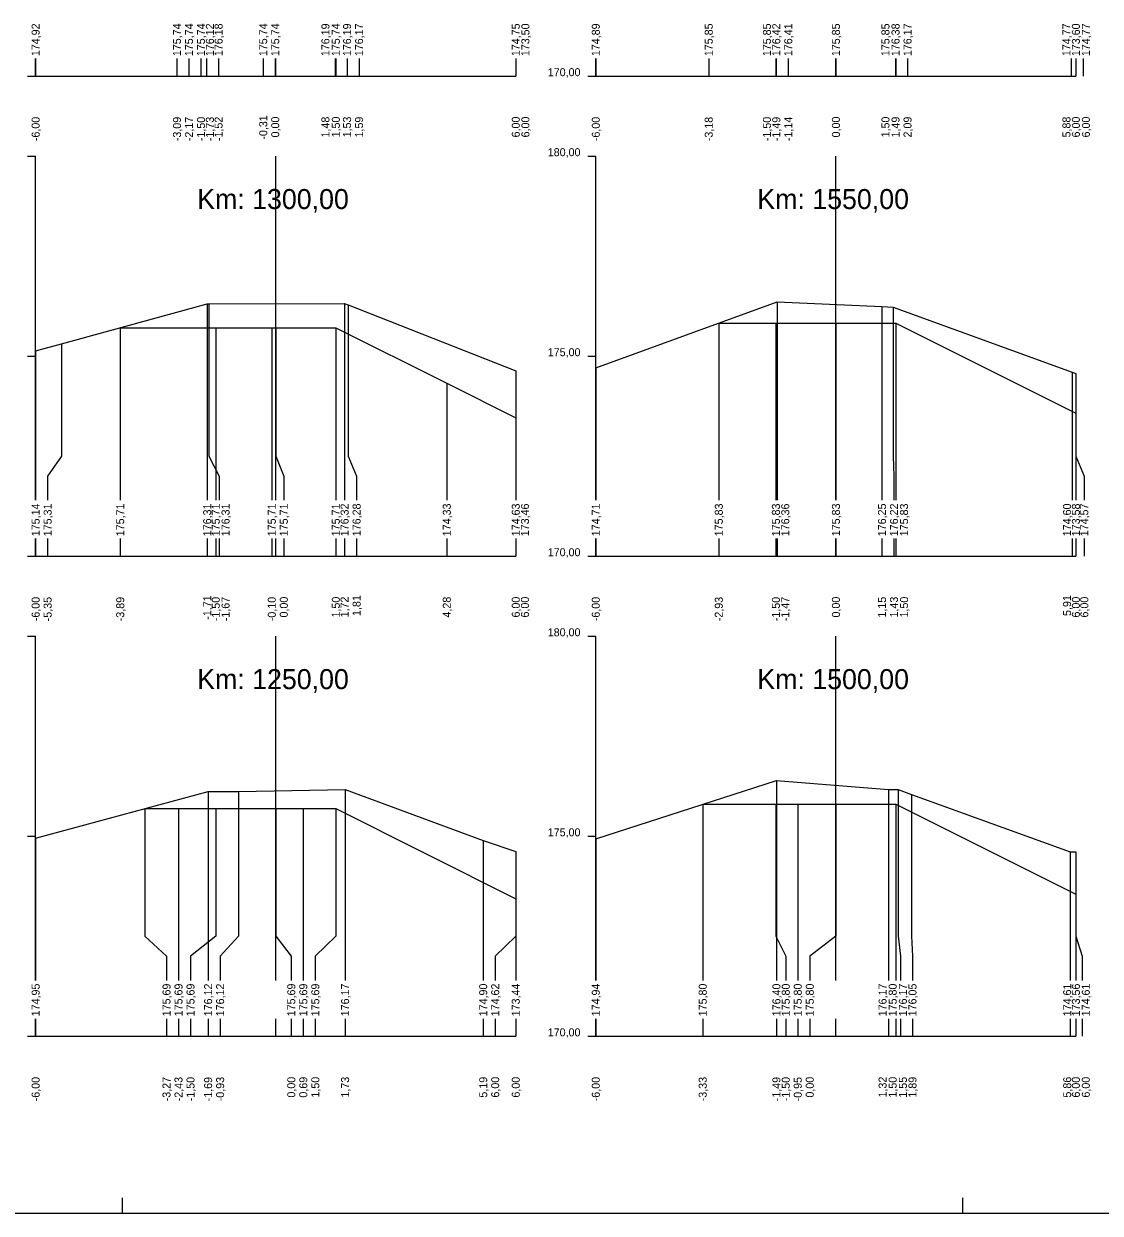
# Model space of a CAD drawing. Extents: x -614174 to -599765, y -1185887 to -1181080.
# Drawn here: x -608698 to -608671.1, y -1184519.11 to -1184489.38 of the extents above; entities that cross this region are included whole.
import ezdxf

# ---------------------------------------------------------------- set-up
doc = ezdxf.new("R2010")
doc.units = 0
for name, color, linetype in [('11', 7, 'Continuous'), ('16', 7, 'Continuous'), ('21', 7, 'Continuous'), ('28', 7, 'Continuous'), ('59', 7, 'Continuous'), ('8', 7, 'Continuous'), ('návrh', 7, 'Continuous')]:
    doc.layers.add(name, color=color, linetype=linetype)

msp = doc.modelspace()

# ---------------------------------------------------------------- linework, layer by layer
for points in [[(-608697.705, -1184497.553), (-608697.059, -1184497.378), (-608693.417, -1184496.381), (-608693.379, -1184496.38), (-608689.983, -1184496.371), (-608689.892, -1184496.405), (-608685.705, -1184498.057)], [(-608683.705, -1184497.982), (-608679.171, -1184496.333), (-608676.552, -1184496.442), (-608676.274, -1184496.465), (-608671.795, -1184498.091), (-608671.705, -1184498.124)], [(-608680.63, -1184496.863), (-608679.203, -1184496.863), (-608677.703, -1184496.863), (-608676.203, -1184496.863), (-608671.705, -1184499.109)], [(-608679.203, -1184496.863), (-608679.203, -1184496.863), (-608679.203, -1184496.863)], [(-608677.703, -1184496.863), (-608677.703, -1184496.863), (-608677.703, -1184496.863)], [(-608676.203, -1184496.863), (-608676.203, -1184496.863), (-608676.203, -1184496.863)], [(-608695.591, -1184496.976), (-608693.203, -1184496.976), (-608691.803, -1184496.976), (-608691.703, -1184496.976), (-608690.203, -1184496.976), (-608687.429, -1184498.363), (-608685.705, -1184499.225)], [(-608693.203, -1184496.976), (-608693.203, -1184496.976), (-608693.203, -1184496.976)], [(-608691.703, -1184496.976), (-608691.703, -1184496.976), (-608691.703, -1184496.976)], [(-608690.203, -1184496.976), (-608690.203, -1184496.976), (-608690.203, -1184496.976)], [(-608683.705, -1184509.749), (-608679.19, -1184508.291), (-608676.389, -1184508.519), (-608676.151, -1184508.516), (-608675.811, -1184508.641), (-608671.845, -1184510.079), (-608671.705, -1184510.079)], [(-608697.705, -1184509.735), (-608693.394, -1184508.572), (-608692.638, -1184508.57), (-608689.97, -1184508.519), (-608686.518, -1184509.792), (-608685.705, -1184510.07)], [(-608694.974, -1184508.998), (-608694.134, -1184508.998), (-608693.203, -1184508.998), (-608691.703, -1184508.998), (-608691.015, -1184508.998), (-608690.203, -1184508.998), (-608685.705, -1184511.248)], [(-608693.203, -1184508.998), (-608693.203, -1184508.998), (-608693.203, -1184508.998)], [(-608691.703, -1184508.998), (-608691.703, -1184508.998), (-608691.703, -1184508.998)], [(-608690.203, -1184508.998), (-608690.203, -1184508.998), (-608690.203, -1184508.998)], [(-608681.032, -1184508.886), (-608679.203, -1184508.886), (-608678.657, -1184508.886), (-608677.703, -1184508.886), (-608676.203, -1184508.886), (-608671.705, -1184511.133)], [(-608679.203, -1184508.886), (-608679.203, -1184508.886), (-608679.203, -1184508.886)], [(-608677.703, -1184508.886), (-608677.703, -1184508.886), (-608677.703, -1184508.886)], [(-608676.203, -1184508.886), (-608676.203, -1184508.886), (-608676.203, -1184508.886)]]:
    msp.add_lwpolyline(points)
at = {"layer": '11'}
for points in [[(-608697.705, -1184490.249), (-608697.705, -1184490.689)], [(-608694.172, -1184490.249), (-608694.172, -1184490.689)], [(-608693.872, -1184490.249), (-608693.872, -1184490.689)], [(-608693.572, -1184490.249), (-608693.572, -1184490.689)], [(-608693.432, -1184490.249), (-608693.432, -1184490.689)], [(-608693.132, -1184490.249), (-608693.132, -1184490.689)], [(-608692.016, -1184490.249), (-608692.016, -1184490.689)], [(-608691.716, -1184490.249), (-608691.716, -1184490.689)], [(-608690.221, -1184490.249), (-608690.221, -1184490.689)], [(-608690.202, -1184490.249), (-608690.202, -1184490.689)], [(-608689.921, -1184490.249), (-608689.921, -1184490.689)], [(-608689.621, -1184490.249), (-608689.621, -1184490.689)], [(-608685.705, -1184490.249), (-608685.705, -1184490.689)], [(-608685.705, -1184490.249), (-608685.705, -1184490.689)], [(-608683.705, -1184490.249), (-608683.705, -1184490.689)], [(-608680.882, -1184490.249), (-608680.882, -1184490.689)], [(-608679.203, -1184490.249), (-608679.203, -1184490.689)], [(-608679.194, -1184490.249), (-608679.194, -1184490.689)], [(-608678.894, -1184490.249), (-608678.894, -1184490.689)], [(-608677.703, -1184490.249), (-608677.703, -1184490.689)], [(-608676.213, -1184490.249), (-608676.213, -1184490.689)], [(-608676.203, -1184490.249), (-608676.203, -1184490.689)], [(-608675.913, -1184490.249), (-608675.913, -1184490.689)], [(-608671.821, -1184490.249), (-608671.821, -1184490.689)], [(-608671.705, -1184490.249), (-608671.705, -1184490.689)], [(-608671.521, -1184490.249), (-608671.521, -1184490.689)], [(-608693.417, -1184496.381), (-608693.417, -1184500.189), (-608693.417, -1184500.689), (-608693.417, -1184501.291)], [(-608693.379, -1184496.38), (-608693.379, -1184500.189), (-608693.117, -1184500.689), (-608693.117, -1184501.291)], [(-608689.983, -1184496.371), (-608689.983, -1184500.189), (-608689.983, -1184500.689), (-608689.983, -1184501.291)], [(-608689.892, -1184496.405), (-608689.892, -1184500.189), (-608689.683, -1184500.689), (-608689.683, -1184501.291)], [(-608679.171, -1184496.333), (-608679.171, -1184500.189), (-608679.171, -1184500.689), (-608679.171, -1184501.291)], [(-608676.552, -1184496.442), (-608676.552, -1184500.189), (-608676.552, -1184500.689), (-608676.552, -1184501.291)], [(-608676.274, -1184496.465), (-608676.274, -1184500.189), (-608676.252, -1184500.689), (-608676.252, -1184501.291)], [(-608680.63, -1184496.863), (-608680.63, -1184500.189), (-608680.63, -1184500.689), (-608680.63, -1184501.291)], [(-608679.203, -1184496.863), (-608679.203, -1184500.189), (-608679.203, -1184500.689), (-608679.203, -1184501.291)], [(-608677.703, -1184496.863), (-608677.703, -1184500.189), (-608677.703, -1184500.689), (-608677.703, -1184501.291)], [(-608676.203, -1184496.863), (-608676.203, -1184500.189), (-608676.203, -1184500.689), (-608676.203, -1184501.291)], [(-608695.591, -1184496.976), (-608695.591, -1184500.189), (-608695.591, -1184500.689), (-608695.591, -1184501.291)], [(-608693.203, -1184496.976), (-608693.203, -1184500.189), (-608693.203, -1184500.689), (-608693.203, -1184501.291)], [(-608691.803, -1184496.976), (-608691.803, -1184500.189), (-608691.803, -1184500.689), (-608691.803, -1184501.291)], [(-608691.703, -1184496.976), (-608691.703, -1184500.189), (-608691.503, -1184500.689), (-608691.503, -1184501.291)], [(-608690.203, -1184496.976), (-608690.203, -1184500.189), (-608690.203, -1184500.689), (-608690.203, -1184501.291)], [(-608697.059, -1184497.378), (-608697.059, -1184500.189), (-608697.405, -1184500.689), (-608697.405, -1184501.291)], [(-608697.705, -1184497.553), (-608697.705, -1184500.189), (-608697.705, -1184500.689), (-608697.705, -1184501.291)], [(-608685.705, -1184498.057), (-608685.705, -1184500.189), (-608685.705, -1184500.689), (-608685.705, -1184501.291)], [(-608683.705, -1184497.982), (-608683.705, -1184500.189), (-608683.705, -1184500.689), (-608683.705, -1184501.291)], [(-608671.795, -1184498.091), (-608671.795, -1184500.189), (-608671.795, -1184500.689), (-608671.795, -1184501.291)], [(-608687.429, -1184498.363), (-608687.429, -1184500.189), (-608687.429, -1184500.689), (-608687.429, -1184501.291)], [(-608671.705, -1184498.124), (-608671.705, -1184500.189), (-608671.495, -1184500.689), (-608671.495, -1184501.291)], [(-608685.705, -1184499.225), (-608685.705, -1184500.189), (-608685.705, -1184500.689), (-608685.705, -1184501.291)], [(-608671.705, -1184499.109), (-608671.705, -1184500.189), (-608671.705, -1184500.689), (-608671.705, -1184501.291)], [(-608697.705, -1184502.249), (-608697.705, -1184502.689)], [(-608697.405, -1184502.249), (-608697.405, -1184502.689)], [(-608695.591, -1184502.249), (-608695.591, -1184502.689)], [(-608693.417, -1184502.249), (-608693.417, -1184502.689)], [(-608693.203, -1184502.249), (-608693.203, -1184502.689)], [(-608693.117, -1184502.249), (-608693.117, -1184502.689)], [(-608691.803, -1184502.249), (-608691.803, -1184502.689)], [(-608691.503, -1184502.249), (-608691.503, -1184502.689)], [(-608690.203, -1184502.249), (-608690.203, -1184502.689)], [(-608689.983, -1184502.249), (-608689.983, -1184502.689)], [(-608689.683, -1184502.249), (-608689.683, -1184502.689)], [(-608687.429, -1184502.249), (-608687.429, -1184502.689)], [(-608685.705, -1184502.249), (-608685.705, -1184502.689)], [(-608685.705, -1184502.249), (-608685.705, -1184502.689)], [(-608683.705, -1184502.249), (-608683.705, -1184502.689)], [(-608680.63, -1184502.249), (-608680.63, -1184502.689)], [(-608679.203, -1184502.249), (-608679.203, -1184502.689)], [(-608679.171, -1184502.249), (-608679.171, -1184502.689)], [(-608677.703, -1184502.249), (-608677.703, -1184502.689)], [(-608676.552, -1184502.249), (-608676.552, -1184502.689)], [(-608676.252, -1184502.249), (-608676.252, -1184502.689)], [(-608676.203, -1184502.249), (-608676.203, -1184502.689)], [(-608671.795, -1184502.249), (-608671.795, -1184502.689)], [(-608671.705, -1184502.249), (-608671.705, -1184502.689)], [(-608671.495, -1184502.249), (-608671.495, -1184502.689)], [(-608679.19, -1184508.291), (-608679.19, -1184512.189), (-608679.19, -1184512.689), (-608679.19, -1184513.291)], [(-608693.394, -1184508.572), (-608693.394, -1184512.189), (-608693.394, -1184512.689), (-608693.394, -1184513.291)], [(-608692.638, -1184508.57), (-608692.638, -1184512.189), (-608693.094, -1184512.689), (-608693.094, -1184513.291)], [(-608689.97, -1184508.519), (-608689.97, -1184512.189), (-608689.97, -1184512.689), (-608689.97, -1184513.291)], [(-608676.389, -1184508.519), (-608676.389, -1184512.189), (-608676.389, -1184512.689), (-608676.389, -1184513.291)], [(-608676.151, -1184508.516), (-608676.151, -1184512.189), (-608676.089, -1184512.689), (-608676.089, -1184513.291)], [(-608675.811, -1184508.641), (-608675.811, -1184512.189), (-608675.789, -1184512.689), (-608675.789, -1184513.291)], [(-608694.974, -1184508.998), (-608694.974, -1184512.189), (-608694.434, -1184512.689), (-608694.434, -1184513.291)], [(-608694.134, -1184508.998), (-608694.134, -1184512.189), (-608694.134, -1184512.689), (-608694.134, -1184513.291)], [(-608693.203, -1184508.998), (-608693.203, -1184512.189), (-608693.834, -1184512.689), (-608693.834, -1184513.291)], [(-608691.703, -1184508.998), (-608691.703, -1184512.189), (-608691.315, -1184512.689), (-608691.315, -1184513.291)], [(-608691.015, -1184508.998), (-608691.015, -1184512.189), (-608691.015, -1184512.689), (-608691.015, -1184513.291)], [(-608690.203, -1184508.998), (-608690.203, -1184512.189), (-608690.715, -1184512.689), (-608690.715, -1184513.291)], [(-608681.032, -1184508.886), (-608681.032, -1184512.189), (-608681.032, -1184512.689), (-608681.032, -1184513.291)], [(-608679.203, -1184508.886), (-608679.203, -1184512.189), (-608678.957, -1184512.689), (-608678.957, -1184513.291)], [(-608678.657, -1184508.886), (-608678.657, -1184512.189), (-608678.657, -1184512.689), (-608678.657, -1184513.291)], [(-608677.703, -1184508.886), (-608677.703, -1184512.189), (-608678.357, -1184512.689), (-608678.357, -1184513.291)], [(-608676.203, -1184508.886), (-608676.203, -1184512.189), (-608676.203, -1184512.689), (-608676.203, -1184513.291)], [(-608697.705, -1184509.735), (-608697.705, -1184512.189), (-608697.705, -1184512.689), (-608697.705, -1184513.291)], [(-608686.518, -1184509.792), (-608686.518, -1184512.189), (-608686.518, -1184512.689), (-608686.518, -1184513.291)], [(-608683.705, -1184509.749), (-608683.705, -1184512.189), (-608683.705, -1184512.689), (-608683.705, -1184513.291)], [(-608685.705, -1184510.07), (-608685.705, -1184512.189), (-608686.218, -1184512.689), (-608686.218, -1184513.291)], [(-608671.845, -1184510.079), (-608671.845, -1184512.189), (-608671.845, -1184512.689), (-608671.845, -1184513.291)], [(-608671.705, -1184510.079), (-608671.705, -1184512.189), (-608671.545, -1184512.689), (-608671.545, -1184513.291)], [(-608671.705, -1184511.133), (-608671.705, -1184512.189), (-608671.705, -1184512.689), (-608671.705, -1184513.291)], [(-608685.705, -1184511.248), (-608685.705, -1184512.189), (-608685.705, -1184512.689), (-608685.705, -1184513.291)], [(-608697.705, -1184514.249), (-608697.705, -1184514.689)], [(-608694.434, -1184514.249), (-608694.434, -1184514.689)], [(-608694.134, -1184514.249), (-608694.134, -1184514.689)], [(-608693.834, -1184514.249), (-608693.834, -1184514.689)], [(-608693.394, -1184514.249), (-608693.394, -1184514.689)], [(-608693.094, -1184514.249), (-608693.094, -1184514.689)], [(-608691.315, -1184514.249), (-608691.315, -1184514.689)], [(-608691.015, -1184514.249), (-608691.015, -1184514.689)], [(-608690.715, -1184514.249), (-608690.715, -1184514.689)], [(-608689.97, -1184514.249), (-608689.97, -1184514.689)], [(-608686.518, -1184514.249), (-608686.518, -1184514.689)], [(-608686.218, -1184514.249), (-608686.218, -1184514.689)], [(-608685.705, -1184514.249), (-608685.705, -1184514.689)], [(-608683.705, -1184514.249), (-608683.705, -1184514.689)], [(-608681.032, -1184514.249), (-608681.032, -1184514.689)], [(-608679.19, -1184514.249), (-608679.19, -1184514.689)], [(-608678.957, -1184514.249), (-608678.957, -1184514.689)], [(-608678.657, -1184514.249), (-608678.657, -1184514.689)], [(-608678.357, -1184514.249), (-608678.357, -1184514.689)], [(-608676.389, -1184514.249), (-608676.389, -1184514.689)], [(-608676.203, -1184514.249), (-608676.203, -1184514.689)], [(-608676.089, -1184514.249), (-608676.089, -1184514.689)], [(-608675.789, -1184514.249), (-608675.789, -1184514.689)], [(-608671.845, -1184514.249), (-608671.845, -1184514.689)], [(-608671.705, -1184514.249), (-608671.705, -1184514.689)], [(-608671.545, -1184514.249), (-608671.545, -1184514.689)]]:
    msp.add_lwpolyline(points, dxfattribs=at)
at = {"layer": '16'}
for p, q in [((-608697.705, -1184490.689), (-608685.705, -1184490.689)), ((-608683.705, -1184490.689), (-608671.705, -1184490.689)), ((-608697.705, -1184502.689), (-608685.705, -1184502.689)), ((-608683.705, -1184502.689), (-608671.705, -1184502.689)), ((-608697.705, -1184514.689), (-608685.705, -1184514.689)), ((-608683.705, -1184514.689), (-608671.705, -1184514.689))]:
    msp.add_line(p, q, dxfattribs=at)
at = {"layer": '21'}
for p, q in [((-608697.905, -1184490.689), (-608697.705, -1184490.689)), ((-608683.905, -1184490.689), (-608683.705, -1184490.689)), ((-608697.905, -1184492.689), (-608697.705, -1184492.689)), ((-608683.905, -1184492.689), (-608683.705, -1184492.689)), ((-608697.905, -1184497.689), (-608697.705, -1184497.689)), ((-608683.905, -1184497.689), (-608683.705, -1184497.689)), ((-608697.905, -1184502.689), (-608697.705, -1184502.689)), ((-608683.905, -1184502.689), (-608683.705, -1184502.689)), ((-608697.905, -1184504.689), (-608697.705, -1184504.689)), ((-608683.905, -1184504.689), (-608683.705, -1184504.689)), ((-608697.905, -1184509.689), (-608697.705, -1184509.689)), ((-608683.905, -1184509.689), (-608683.705, -1184509.689)), ((-608697.905, -1184514.689), (-608697.705, -1184514.689)), ((-608683.905, -1184514.689), (-608683.705, -1184514.689))]:
    msp.add_line(p, q, dxfattribs=at)
at = {"layer": '28'}
for p, q in [((-608691.705, -1184490.689), (-608691.705, -1184490.249)), ((-608677.705, -1184490.689), (-608677.705, -1184490.249)), ((-608691.705, -1184501.291), (-608691.705, -1184492.689)), ((-608677.705, -1184501.291), (-608677.705, -1184492.689)), ((-608691.705, -1184502.689), (-608691.705, -1184502.249)), ((-608677.705, -1184502.689), (-608677.705, -1184502.249)), ((-608691.705, -1184513.291), (-608691.705, -1184504.689)), ((-608677.705, -1184513.291), (-608677.705, -1184504.689)), ((-608691.705, -1184514.689), (-608691.705, -1184514.249)), ((-608677.705, -1184514.689), (-608677.705, -1184514.249))]:
    msp.add_line(p, q, dxfattribs=at)
at = {"layer": '8'}
for p, q in [((-608697.705, -1184490.689), (-608697.705, -1184490.249)), ((-608683.705, -1184490.689), (-608683.705, -1184490.249)), ((-608697.705, -1184501.291), (-608697.705, -1184492.689)), ((-608683.705, -1184501.291), (-608683.705, -1184492.689)), ((-608697.705, -1184502.689), (-608697.705, -1184502.249)), ((-608683.705, -1184502.689), (-608683.705, -1184502.249)), ((-608697.705, -1184513.291), (-608697.705, -1184504.689)), ((-608683.705, -1184513.291), (-608683.705, -1184504.689)), ((-608697.705, -1184514.689), (-608697.705, -1184514.249)), ((-608683.705, -1184514.689), (-608683.705, -1184514.249))]:
    msp.add_line(p, q, dxfattribs=at)
at = {"layer": 'návrh'}
for p, q in [((-608695.532, -1184519.11), (-608695.532, -1184518.73)), ((-608674.532, -1184519.11), (-608674.532, -1184518.73)), ((-608716.532, -1184519.11), (-608695.532, -1184519.11)), ((-608695.532, -1184519.11), (-608674.532, -1184519.11)), ((-608674.532, -1184519.11), (-608653.532, -1184519.11))]:
    msp.add_line(p, q, dxfattribs=at)

# ---------------------------------------------------------------- texts
for p in [(-608680.63, -1184496.864), (-608695.592, -1184496.977), (-608694.974, -1184508.999), (-608681.032, -1184508.887)]:
    msp.add_text('+', height=0.001).set_placement(p)
at = {"layer": '16'}
for s, p in [('174,92', (-608697.605, -1184490.189)), ('175,74', (-608694.072, -1184490.189)), ('175,74', (-608693.772, -1184490.189)), ('175,74', (-608693.472, -1184490.189)), ('176,12', (-608693.25, -1184490.189)), ('176,18', (-608693.032, -1184490.189)), ('175,74', (-608691.916, -1184490.189)), ('175,74', (-608691.616, -1184490.189)), ('176,19', (-608690.362, -1184490.189)), ('175,74', (-608690.102, -1184490.189)), ('176,19', (-608689.821, -1184490.189)), ('176,17', (-608689.521, -1184490.189)), ('174,75', (-608685.605, -1184490.189)), ('173,50', (-608685.364, -1184490.189)), ('174,89', (-608683.605, -1184490.189)), ('175,85', (-608680.782, -1184490.189)), ('175,85', (-608679.327, -1184490.189)), ('176,42', (-608679.094, -1184490.189)), ('176,41', (-608678.794, -1184490.189)), ('175,85', (-608677.603, -1184490.189)), ('175,85', (-608676.365, -1184490.189)), ('176,38', (-608676.113, -1184490.189)), ('176,17', (-608675.813, -1184490.189)), ('174,77', (-608671.841, -1184490.189)), ('173,60', (-608671.605, -1184490.189)), ('174,77', (-608671.355, -1184490.189)), ('175,14', (-608697.605, -1184502.189)), ('175,31', (-608697.305, -1184502.189)), ('175,71', (-608695.491, -1184502.189)), ('176,31', (-608693.317, -1184502.189)), ('175,71', (-608693.103, -1184502.189)), ('176,31', (-608692.858, -1184502.189)), ('175,71', (-608691.703, -1184502.189)), ('175,71', (-608691.403, -1184502.189)), ('175,71', (-608690.103, -1184502.189)), ('176,32', (-608689.883, -1184502.189)), ('176,28', (-608689.583, -1184502.189)), ('174,33', (-608687.329, -1184502.189)), ('174,63', (-608685.605, -1184502.189)), ('173,46', (-608685.375, -1184502.189)), ('174,71', (-608683.605, -1184502.189)), ('175,83', (-608680.53, -1184502.189)), ('175,83', (-608679.103, -1184502.189)), ('176,36', (-608678.869, -1184502.189)), ('175,83', (-608677.603, -1184502.189)), ('176,25', (-608676.452, -1184502.189)), ('176,22', (-608676.152, -1184502.189)), ('175,83', (-608675.9, -1184502.189)), ('174,60', (-608671.827, -1184502.189)), ('173,58', (-608671.605, -1184502.189)), ('174,57', (-608671.395, -1184502.189)), ('174,95', (-608697.605, -1184514.189)), ('175,69', (-608694.334, -1184514.189)), ('175,69', (-608694.034, -1184514.189)), ('175,69', (-608693.734, -1184514.189)), ('176,12', (-608693.294, -1184514.189)), ('176,12', (-608692.994, -1184514.189)), ('175,69', (-608691.215, -1184514.189)), ('175,69', (-608690.915, -1184514.189)), ('175,69', (-608690.615, -1184514.189)), ('176,17', (-608689.87, -1184514.189)), ('174,90', (-608686.418, -1184514.189)), ('174,62', (-608686.118, -1184514.189)), ('173,44', (-608685.605, -1184514.189)), ('174,94', (-608683.605, -1184514.189)), ('175,80', (-608680.932, -1184514.189)), ('176,40', (-608679.09, -1184514.189)), ('175,80', (-608678.857, -1184514.189)), ('175,80', (-608678.557, -1184514.189)), ('175,80', (-608678.257, -1184514.189)), ('176,17', (-608676.437, -1184514.189)), ('175,80', (-608676.185, -1184514.189)), ('176,17', (-608675.929, -1184514.189)), ('176,05', (-608675.689, -1184514.189)), ('174,61', (-608671.822, -1184514.189)), ('173,56', (-608671.605, -1184514.189)), ('174,61', (-608671.358, -1184514.189))]:
    msp.add_text(s, height=0.2, rotation=90, dxfattribs=at).set_placement(p)
at = {"layer": '21'}
for s, p in [('170,00', (-608684.905, -1184490.689)), ('180,00', (-608684.905, -1184492.689)), ('175,00', (-608684.905, -1184497.689)), ('170,00', (-608684.905, -1184502.689)), ('180,00', (-608684.905, -1184504.689)), ('175,00', (-608684.905, -1184509.689)), ('170,00', (-608684.905, -1184514.689))]:
    msp.add_text(s, height=0.2, dxfattribs=at).set_placement(p)
at = {"layer": '28'}
for s, p in [('Km: 1300,00', (-608693.668, -1184494.01)), ('Km: 1550,00', (-608679.668, -1184494.01)), ('Km: 1250,00', (-608693.668, -1184506.01)), ('Km: 1500,00', (-608679.668, -1184506.01))]:
    msp.add_text(s, height=0.5, dxfattribs=at).set_placement(p)
at = {"layer": '59'}
for s, p in [('-6,00', (-608697.605, -1184492.313)), ('-3,09', (-608694.072, -1184492.314)), ('-2,17', (-608693.772, -1184492.313)), ('-1,50', (-608693.472, -1184492.313)), ('-1,73', (-608693.25, -1184492.313)), ('-1,52', (-608693.032, -1184492.311)), ('-0,31', (-608691.916, -1184492.275)), ('0,00', (-608691.616, -1184492.22)), ('1,48', (-608690.362, -1184492.221)), ('1,50', (-608690.102, -1184492.22)), ('1,53', (-608689.821, -1184492.22)), ('1,59', (-608689.521, -1184492.221)), ('6,00', (-608685.605, -1184492.22)), ('6,00', (-608685.364, -1184492.22)), ('-6,00', (-608683.605, -1184492.313)), ('-3,18', (-608680.782, -1184492.314)), ('-1,50', (-608679.327, -1184492.313)), ('-1,49', (-608679.094, -1184492.314)), ('-1,14', (-608678.794, -1184492.312)), ('0,00', (-608677.603, -1184492.22)), ('1,50', (-608676.365, -1184492.22)), ('1,49', (-608676.113, -1184492.221)), ('2,09', (-608675.813, -1184492.221)), ('5,88', (-608671.841, -1184492.221)), ('6,00', (-608671.605, -1184492.22)), ('6,00', (-608671.355, -1184492.22)), ('-6,00', (-608697.605, -1184504.313)), ('-5,35', (-608697.305, -1184504.315)), ('-3,89', (-608695.491, -1184504.314)), ('-1,71', (-608693.317, -1184504.275)), ('-1,50', (-608693.103, -1184504.313)), ('-1,67', (-608692.858, -1184504.313)), ('-0,10', (-608691.703, -1184504.313)), ('0,00', (-608691.403, -1184504.22)), ('1,50', (-608690.103, -1184504.22)), ('1,72', (-608689.883, -1184504.218)), ('1,81', (-608689.583, -1184504.182)), ('4,28', (-608687.329, -1184504.221)), ('6,00', (-608685.605, -1184504.22)), ('6,00', (-608685.375, -1184504.22)), ('-6,00', (-608683.605, -1184504.313)), ('-2,93', (-608680.53, -1184504.313)), ('-1,50', (-608679.103, -1184504.313)), ('-1,47', (-608678.869, -1184504.313)), ('0,00', (-608677.603, -1184504.22)), ('1,15', (-608676.452, -1184504.222)), ('1,43', (-608676.152, -1184504.22)), ('1,50', (-608675.9, -1184504.22)), ('5,91', (-608671.827, -1184504.182)), ('6,00', (-608671.605, -1184504.22)), ('6,00', (-608671.395, -1184504.22)), ('-6,00', (-608697.605, -1184516.313)), ('-3,27', (-608694.334, -1184516.313)), ('-2,43', (-608694.034, -1184516.313)), ('-1,50', (-608693.734, -1184516.313)), ('-1,69', (-608693.294, -1184516.314)), ('-0,93', (-608692.994, -1184516.313)), ('0,00', (-608691.215, -1184516.22)), ('0,69', (-608690.915, -1184516.221)), ('1,50', (-608690.615, -1184516.22)), ('1,73', (-608689.87, -1184516.22)), ('5,19', (-608686.418, -1184516.221)), ('6,00', (-608686.118, -1184516.22)), ('6,00', (-608685.605, -1184516.22)), ('-6,00', (-608683.605, -1184516.313)), ('-3,33', (-608680.932, -1184516.313)), ('-1,49', (-608679.09, -1184516.314)), ('-1,50', (-608678.857, -1184516.313)), ('-0,95', (-608678.557, -1184516.315)), ('0,00', (-608678.257, -1184516.22)), ('1,32', (-608676.437, -1184516.218)), ('1,50', (-608676.185, -1184516.22)), ('1,55', (-608675.929, -1184516.222)), ('1,89', (-608675.689, -1184516.221)), ('5,86', (-608671.822, -1184516.22)), ('6,00', (-608671.605, -1184516.22)), ('6,00', (-608671.358, -1184516.22))]:
    msp.add_text(s, height=0.2, rotation=90, dxfattribs=at).set_placement(p)

doc.saveas('drawing.dxf')
